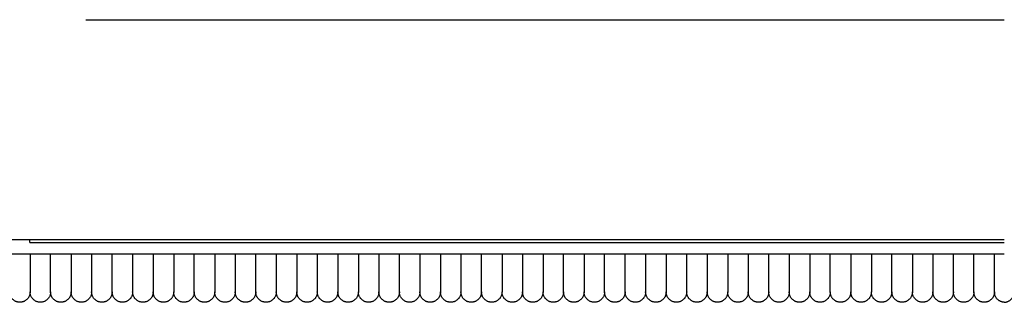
# Model space of a CAD drawing. Header units: millimetres. Extents: x -31695 to -19845, y -5614 to 7253.
# Tile 379 of 432: x -22359 to -22191, y 4878 to 4926. Entities that reach past the tile are written whole.
import ezdxf

# ---------------------------------------------------------------- set-up
doc = ezdxf.new("R2010")
doc.units = ezdxf.units.MM
doc.layers.add('2d', color=7, linetype='Continuous', true_color=0x000000)

msp = doc.modelspace()

# ---------------------------------------------------------------- linework, layer by layer
at = {"layer": '2d', "linetype": 'Continuous', "lineweight": -3}
msp.add_lwpolyline([(-22347.45, 4926.39), (-22190.8, 4926.39)], dxfattribs=at)
for points, knots in [([(-22357.02, 4888.88), (-22362, 4888.88), (-22366.97, 4888.88), (-22371.94, 4888.9), (-22376.86, 4888.92), (-22381.78, 4888.96), (-22386.69, 4889.04), (-22391.45, 4889.11), (-22396.26, 4889.23), (-22401.01, 4889.41), (-22403.32, 4889.49), (-22405.63, 4889.59), (-22407.94, 4889.71), (-22409.99, 4889.82), (-22412.03, 4889.94), (-22414.08, 4890.08), (-22414.27, 4890.09), (-22414.47, 4890.1), (-22414.66, 4890.12), (-22416.83, 4890.27), (-22419, 4890.44), (-22421.16, 4890.64), (-22423.23, 4890.82), (-22425.32, 4891.04), (-22427.39, 4891.28), (-22429.37, 4891.52), (-22431.35, 4891.78), (-22433.33, 4892.07), (-22435.2, 4892.35), (-22437.08, 4892.67), (-22438.94, 4893.02), (-22440.69, 4893.35), (-22442.45, 4893.72), (-22444.19, 4894.14), (-22445.82, 4894.53), (-22447.45, 4894.96), (-22449.05, 4895.44), (-22450.55, 4895.89), (-22452.04, 4896.38), (-22453.49, 4896.93), (-22454.7, 4897.39), (-22455.9, 4897.89), (-22457.07, 4898.45)], [0, 0, 0, 0, 14.924565, 14.924565, 14.924565, 29.672437, 29.672437, 29.672437, 43.999611, 43.999611, 43.999611, 50.930384, 50.930384, 50.930384, 57.081096, 57.081096, 57.081096, 57.667221, 57.667221, 57.667221, 64.182183, 64.182183, 64.182183, 70.447718, 70.447718, 70.447718, 76.438493, 76.438493, 76.438493, 82.13082, 82.13082, 82.13082, 87.503672, 87.503672, 87.503672, 92.539512, 92.539512, 92.539512, 97.226654, 97.226654, 97.226654, 101.113039, 101.113039, 101.113039, 101.113039]), ([(-22357.02, 4886.44), (-22362, 4886.44), (-22366.98, 4886.44), (-22371.95, 4886.46), (-22376.88, 4886.48), (-22381.8, 4886.52), (-22386.73, 4886.59), (-22391.52, 4886.67), (-22396.31, 4886.78), (-22401.1, 4886.95), (-22403.42, 4887.03), (-22405.74, 4887.13), (-22408.06, 4887.25), (-22410.31, 4887.36), (-22412.57, 4887.49), (-22414.82, 4887.65), (-22417.01, 4887.79), (-22419.19, 4887.96), (-22421.37, 4888.16), (-22422.82, 4888.29), (-22424.25, 4888.43), (-22425.67, 4888.58), (-22426.35, 4888.65), (-22427.01, 4888.72), (-22427.66, 4888.8), (-22429.67, 4889.03), (-22431.68, 4889.29), (-22433.68, 4889.58), (-22435.58, 4889.86), (-22437.49, 4890.17), (-22439.38, 4890.52), (-22441.18, 4890.86), (-22442.97, 4891.23), (-22444.75, 4891.64), (-22446.43, 4892.03), (-22448.1, 4892.47), (-22449.76, 4892.95), (-22451.31, 4893.41), (-22452.85, 4893.91), (-22454.37, 4894.47), (-22455.79, 4895), (-22457.19, 4895.58), (-22458.57, 4896.23)], [0, 0, 0, 0, 14.933409, 14.933409, 14.933409, 29.708579, 29.708579, 29.708579, 44.084268, 44.084268, 44.084268, 51.048824, 51.048824, 51.048824, 57.827144, 57.827144, 57.827144, 64.39262, 64.39262, 64.39262, 68.718814, 68.718814, 68.718814, 70.719439, 70.719439, 70.719439, 76.784951, 76.784951, 76.784951, 82.56863, 82.56863, 82.56863, 88.053868, 88.053868, 88.053868, 93.229088, 93.229088, 93.229088, 98.090643, 98.090643, 98.090643, 102.64402, 102.64402, 102.64402, 102.64402]), ([(-22190.8, 4886.44), (-22204.25, 4886.44), (-22217.7, 4886.44), (-22231.15, 4886.44), (-22238.16, 4886.44), (-22245.16, 4886.44), (-22252.16, 4886.44), (-22259.17, 4886.44), (-22266.17, 4886.44), (-22273.17, 4886.44), (-22280.17, 4886.44), (-22287.17, 4886.44), (-22294.16, 4886.44), (-22301.16, 4886.44), (-22308.15, 4886.44), (-22315.14, 4886.44), (-22318.64, 4886.44), (-22322.13, 4886.44), (-22325.62, 4886.44), (-22329.12, 4886.44), (-22332.61, 4886.44), (-22336.1, 4886.44), (-22339.59, 4886.44), (-22343.09, 4886.44), (-22346.58, 4886.44), (-22350.06, 4886.44), (-22353.54, 4886.44), (-22357.02, 4886.44)], [1.691816, 1.691816, 1.691816, 1.691816, 42.044224, 42.044224, 42.044224, 63.057612, 63.057612, 63.057612, 84.062279, 84.062279, 84.062279, 105.056473, 105.056473, 105.056473, 126.034685, 126.034685, 126.034685, 136.517382, 136.517382, 136.517382, 146.993304, 146.993304, 146.993304, 157.473917, 157.473917, 157.473917, 167.912632, 167.912632, 167.912632, 167.912632])]:
    msp.add_open_spline(points, degree=3, knots=knots, dxfattribs=at)
for points, degree in [([(-22356.53, 4888.88), (-22356.7, 4888.88), (-22356.86, 4888.88), (-22357.02, 4888.88)], 3), ([(-22357.02, 4888.44), (-22273.91, 4888.44), (-22190.8, 4888.44)], 2), ([(-22190.8, 4888.88), (-22273.67, 4888.88), (-22356.53, 4888.88)], 2)]:
    msp.add_open_spline(points, degree=degree, dxfattribs=at)
for points, weights in [([(-22357.02, 4888.44), (-22357.02, 4888.66), (-22357.02, 4888.88)], [1, 0.956146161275, 0.925424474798]), ([(-22357.02, 4888.44), (-22357.02, 4888.44), (-22357.02, 4888.44)], [0.999794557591, 0.999897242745, 1]), ([(-22190.8, 4878.25), (-22192.48, 4878.31), (-22192.48, 4880)], [0.984118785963, 0.715275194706, 1]), ([(-22190.8, 4878.25), (-22189.12, 4878.31), (-22189.12, 4880)], [0.984118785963, 0.715275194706, 1])]:
    msp.add_rational_spline(points, weights, degree=2, dxfattribs=at)
for points, weights, knots in [([(-22356.98, 4886.44), (-22356.98, 4885.46), (-22356.98, 4884.61), (-22356.98, 4880), (-22356.98, 4880)], [0.858605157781, 0.853553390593, 0.853553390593, 0.853553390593, 0.99988568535], [36.720745, 36.720745, 36.720745, 39.144016, 39.144016, 52.186204, 52.186204, 52.186204]), ([(-22353.48, 4880), (-22353.48, 4880), (-22353.48, 4884.61), (-22353.48, 4885.46), (-22353.48, 4886.44)], [0.99988568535, 0.853553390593, 0.853553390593, 0.853553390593, 0.858605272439], [0.005093, 0.005093, 0.005093, 13.047281, 13.047281, 15.47058, 15.47058, 15.47058]), ([(-22349.98, 4886.44), (-22349.98, 4885.46), (-22349.98, 4884.61), (-22349.98, 4880), (-22349.98, 4880)], [0.858605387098, 0.853553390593, 0.853553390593, 0.853553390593, 0.99988568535], [36.72069, 36.72069, 36.72069, 39.144016, 39.144016, 52.186204, 52.186204, 52.186204]), ([(-22346.48, 4886.44), (-22346.48, 4885.46), (-22346.48, 4884.61), (-22346.48, 4880), (-22346.48, 4880)], [0.858608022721, 0.853553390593, 0.853553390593, 0.853553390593, 0.99988568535], [36.720058, 36.720058, 36.720058, 39.144016, 39.144016, 52.186204, 52.186204, 52.186204]), ([(-22342.98, 4880), (-22342.98, 4880), (-22342.98, 4884.61), (-22342.98, 4885.46), (-22342.98, 4886.44)], [0.99988568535, 0.853553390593, 0.853553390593, 0.853553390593, 0.85860548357], [0.005093, 0.005093, 0.005093, 13.047281, 13.047281, 15.47063, 15.47063, 15.47063]), ([(-22339.48, 4886.44), (-22339.48, 4885.46), (-22339.48, 4884.61), (-22339.48, 4880), (-22339.48, 4880)], [0.858607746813, 0.853553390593, 0.853553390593, 0.853553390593, 0.99988568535], [36.720124, 36.720124, 36.720124, 39.144016, 39.144016, 52.186204, 52.186204, 52.186204]), ([(-22335.98, 4886.44), (-22335.98, 4885.46), (-22335.98, 4884.61), (-22335.98, 4880), (-22335.98, 4880)], [0.858605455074, 0.853553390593, 0.853553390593, 0.853553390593, 0.99988568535], [36.720674, 36.720674, 36.720674, 39.144016, 39.144016, 52.186204, 52.186204, 52.186204]), ([(-22332.48, 4886.44), (-22332.48, 4885.46), (-22332.48, 4884.61), (-22332.48, 4880), (-22332.48, 4880)], [0.858605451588, 0.853553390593, 0.853553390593, 0.853553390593, 0.99988568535], [36.720675, 36.720675, 36.720675, 39.144016, 39.144016, 52.186204, 52.186204, 52.186204]), ([(-22328.98, 4880), (-22328.98, 4880), (-22328.98, 4884.61), (-22328.98, 4885.46), (-22328.98, 4886.44)], [0.99988568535, 0.853553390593, 0.853553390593, 0.853553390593, 0.858605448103], [0.005093, 0.005093, 0.005093, 13.047281, 13.047281, 15.470622, 15.470622, 15.470622]), ([(-22325.48, 4886.44), (-22325.48, 4885.46), (-22325.48, 4884.61), (-22325.48, 4880), (-22325.48, 4880)], [0.858605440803, 0.853553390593, 0.853553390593, 0.853553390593, 0.99988568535], [36.720677, 36.720677, 36.720677, 39.144016, 39.144016, 52.186204, 52.186204, 52.186204]), ([(-22321.98, 4886.44), (-22321.98, 4885.46), (-22321.98, 4884.61), (-22321.98, 4880), (-22321.98, 4880)], [0.858605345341, 0.853553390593, 0.853553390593, 0.853553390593, 0.99988568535], [36.7207, 36.7207, 36.7207, 39.144016, 39.144016, 52.186204, 52.186204, 52.186204]), ([(-22318.48, 4880), (-22318.48, 4880), (-22318.48, 4884.61), (-22318.48, 4885.46), (-22318.48, 4886.44)], [0.99988568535, 0.853553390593, 0.853553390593, 0.853553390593, 0.858605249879], [0.005093, 0.005093, 0.005093, 13.047281, 13.047281, 15.470574, 15.470574, 15.470574]), ([(-22314.98, 4886.44), (-22314.98, 4885.46), (-22314.98, 4884.61), (-22314.98, 4880), (-22314.98, 4880)], [0.858605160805, 0.853553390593, 0.853553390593, 0.853553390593, 0.99988568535], [36.720745, 36.720745, 36.720745, 39.144016, 39.144016, 52.186204, 52.186204, 52.186204]), ([(-22311.48, 4886.44), (-22311.48, 4885.46), (-22311.48, 4884.61), (-22311.48, 4880), (-22311.48, 4880)], [0.858605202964, 0.853553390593, 0.853553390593, 0.853553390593, 0.99988568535], [36.720734, 36.720734, 36.720734, 39.144016, 39.144016, 52.186204, 52.186204, 52.186204]), ([(-22307.98, 4886.44), (-22307.98, 4885.46), (-22307.98, 4884.61), (-22307.98, 4880), (-22307.98, 4880)], [0.858605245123, 0.853553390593, 0.853553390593, 0.853553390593, 0.99988568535], [36.720724, 36.720724, 36.720724, 39.144016, 39.144016, 52.186204, 52.186204, 52.186204]), ([(-22304.48, 4886.44), (-22304.48, 4885.46), (-22304.48, 4884.61), (-22304.48, 4880), (-22304.48, 4880)], [0.858605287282, 0.853553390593, 0.853553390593, 0.853553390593, 0.99988568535], [36.720714, 36.720714, 36.720714, 39.144016, 39.144016, 52.186204, 52.186204, 52.186204]), ([(-22300.98, 4886.44), (-22300.98, 4885.46), (-22300.98, 4884.61), (-22300.98, 4880), (-22300.98, 4880)], [0.858605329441, 0.853553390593, 0.853553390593, 0.853553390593, 0.99988568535], [36.720704, 36.720704, 36.720704, 39.144016, 39.144016, 52.186204, 52.186204, 52.186204]), ([(-22297.48, 4886.44), (-22297.48, 4885.46), (-22297.48, 4884.61), (-22297.48, 4880), (-22297.48, 4880)], [0.8586053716, 0.853553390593, 0.853553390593, 0.853553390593, 0.99988568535], [36.720694, 36.720694, 36.720694, 39.144016, 39.144016, 52.186204, 52.186204, 52.186204]), ([(-22293.98, 4880), (-22293.98, 4880), (-22293.98, 4884.61), (-22293.98, 4885.46), (-22293.98, 4886.44)], [0.99988568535, 0.853553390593, 0.853553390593, 0.853553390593, 0.858605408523], [0.005093, 0.005093, 0.005093, 13.047281, 13.047281, 15.470612, 15.470612, 15.470612]), ([(-22290.48, 4886.44), (-22290.48, 4885.46), (-22290.48, 4884.61), (-22290.48, 4880), (-22290.48, 4880)], [0.858605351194, 0.853553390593, 0.853553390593, 0.853553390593, 0.99988568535], [36.720699, 36.720699, 36.720699, 39.144016, 39.144016, 52.186204, 52.186204, 52.186204]), ([(-22286.98, 4886.44), (-22286.98, 4885.46), (-22286.98, 4884.61), (-22286.98, 4880), (-22286.98, 4880)], [0.858605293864, 0.853553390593, 0.853553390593, 0.853553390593, 0.99988568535], [36.720713, 36.720713, 36.720713, 39.144016, 39.144016, 52.186204, 52.186204, 52.186204]), ([(-22283.48, 4886.44), (-22283.48, 4885.46), (-22283.48, 4884.61), (-22283.48, 4880), (-22283.48, 4880)], [0.858605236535, 0.853553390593, 0.853553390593, 0.853553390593, 0.99988568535], [36.720726, 36.720726, 36.720726, 39.144016, 39.144016, 52.186204, 52.186204, 52.186204]), ([(-22279.98, 4880), (-22279.98, 4880), (-22279.98, 4884.61), (-22279.98, 4885.46), (-22279.98, 4886.44)], [0.99988568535, 0.853553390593, 0.853553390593, 0.853553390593, 0.858605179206], [0.005093, 0.005093, 0.005093, 13.047281, 13.047281, 15.470557, 15.470557, 15.470557]), ([(-22276.48, 4886.44), (-22276.48, 4885.46), (-22276.48, 4884.61), (-22276.48, 4880), (-22276.48, 4880)], [0.858605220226, 0.853553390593, 0.853553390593, 0.853553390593, 0.99988568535], [36.72073, 36.72073, 36.72073, 39.144016, 39.144016, 52.186204, 52.186204, 52.186204]), ([(-22272.98, 4886.44), (-22272.98, 4885.46), (-22272.98, 4884.61), (-22272.98, 4880), (-22272.98, 4880)], [0.858605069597, 0.853553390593, 0.853553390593, 0.853553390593, 0.99988568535], [36.720766, 36.720766, 36.720766, 39.144016, 39.144016, 52.186204, 52.186204, 52.186204]), ([(-22269.48, 4886.44), (-22269.48, 4885.46), (-22269.48, 4884.61), (-22269.48, 4880), (-22269.48, 4880)], [0.858605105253, 0.853553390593, 0.853553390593, 0.853553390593, 0.99988568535], [36.720758, 36.720758, 36.720758, 39.144016, 39.144016, 52.186204, 52.186204, 52.186204]), ([(-22265.98, 4880), (-22265.98, 4880), (-22265.98, 4884.61), (-22265.98, 4885.46), (-22265.98, 4886.44)], [0.99988568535, 0.853553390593, 0.853553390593, 0.853553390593, 0.858607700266], [0.005093, 0.005093, 0.005093, 13.047281, 13.047281, 15.471162, 15.471162, 15.471162]), ([(-22262.48, 4886.44), (-22262.48, 4885.46), (-22262.48, 4884.61), (-22262.48, 4880), (-22262.48, 4880)], [0.858605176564, 0.853553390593, 0.853553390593, 0.853553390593, 0.99988568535], [36.720741, 36.720741, 36.720741, 39.144016, 39.144016, 52.186204, 52.186204, 52.186204]), ([(-22258.98, 4880), (-22258.98, 4880), (-22258.98, 4884.61), (-22258.98, 4885.46), (-22258.98, 4886.44)], [0.99988568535, 0.853553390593, 0.853553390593, 0.853553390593, 0.85860747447], [0.005093, 0.005093, 0.005093, 13.047281, 13.047281, 15.471108, 15.471108, 15.471108]), ([(-22255.48, 4880), (-22255.48, 4880), (-22255.48, 4884.61), (-22255.48, 4885.46), (-22255.48, 4886.44)], [0.99988568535, 0.853553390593, 0.853553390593, 0.853553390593, 0.858605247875], [0.005093, 0.005093, 0.005093, 13.047281, 13.047281, 15.470574, 15.470574, 15.470574]), ([(-22251.98, 4886.44), (-22251.98, 4885.46), (-22251.98, 4884.61), (-22251.98, 4880), (-22251.98, 4880)], [0.858607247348, 0.853553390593, 0.853553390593, 0.853553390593, 0.99988568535], [36.720244, 36.720244, 36.720244, 39.144016, 39.144016, 52.186204, 52.186204, 52.186204]), ([(-22248.48, 4886.44), (-22248.48, 4885.46), (-22248.48, 4884.61), (-22248.48, 4880), (-22248.48, 4880)], [0.858605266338, 0.853553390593, 0.853553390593, 0.853553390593, 0.99988568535], [36.720719, 36.720719, 36.720719, 39.144016, 39.144016, 52.186204, 52.186204, 52.186204]), ([(-22244.98, 4880), (-22244.98, 4880), (-22244.98, 4884.61), (-22244.98, 4885.46), (-22244.98, 4886.44)], [0.99988568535, 0.853553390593, 0.853553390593, 0.853553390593, 0.85860697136], [0.005093, 0.005093, 0.005093, 13.047281, 13.047281, 15.470987, 15.470987, 15.470987]), ([(-22241.48, 4886.44), (-22241.48, 4885.46), (-22241.48, 4884.61), (-22241.48, 4880), (-22241.48, 4880)], [0.858605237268, 0.853553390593, 0.853553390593, 0.853553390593, 0.99988568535], [36.720726, 36.720726, 36.720726, 39.144016, 39.144016, 52.186204, 52.186204, 52.186204]), ([(-22237.98, 4886.44), (-22237.98, 4885.46), (-22237.98, 4884.61), (-22237.98, 4880), (-22237.98, 4880)], [0.858606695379, 0.853553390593, 0.853553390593, 0.853553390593, 0.99988568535], [36.720376, 36.720376, 36.720376, 39.144016, 39.144016, 52.186204, 52.186204, 52.186204]), ([(-22234.48, 4886.44), (-22234.48, 4885.46), (-22234.48, 4884.61), (-22234.48, 4880), (-22234.48, 4880)], [0.858605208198, 0.853553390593, 0.853553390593, 0.853553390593, 0.99988568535], [36.720733, 36.720733, 36.720733, 39.144016, 39.144016, 52.186204, 52.186204, 52.186204]), ([(-22230.98, 4880), (-22230.98, 4880), (-22230.98, 4884.61), (-22230.98, 4885.46), (-22230.98, 4886.44)], [0.99988568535, 0.853553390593, 0.853553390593, 0.853553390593, 0.858606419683], [0.005093, 0.005093, 0.005093, 13.047281, 13.047281, 15.470855, 15.470855, 15.470855]), ([(-22227.48, 4886.44), (-22227.48, 4885.46), (-22227.48, 4884.61), (-22227.48, 4880), (-22227.48, 4880)], [0.858605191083, 0.853553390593, 0.853553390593, 0.853553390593, 0.99988568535], [36.720737, 36.720737, 36.720737, 39.144016, 39.144016, 52.186204, 52.186204, 52.186204]), ([(-22223.98, 4886.44), (-22223.98, 4885.46), (-22223.98, 4884.61), (-22223.98, 4880), (-22223.98, 4880)], [0.858606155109, 0.853553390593, 0.853553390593, 0.853553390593, 0.99988568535], [36.720506, 36.720506, 36.720506, 39.144016, 39.144016, 52.186204, 52.186204, 52.186204]), ([(-22220.48, 4880), (-22220.48, 4880), (-22220.48, 4884.61), (-22220.48, 4885.46), (-22220.48, 4886.44)], [0.99988568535, 0.853553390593, 0.853553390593, 0.853553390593, 0.858605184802], [0.005093, 0.005093, 0.005093, 13.047281, 13.047281, 15.470559, 15.470559, 15.470559]), ([(-22216.98, 4886.44), (-22216.98, 4885.46), (-22216.98, 4884.61), (-22216.98, 4880), (-22216.98, 4880)], [0.858605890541, 0.853553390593, 0.853553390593, 0.853553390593, 0.99988568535], [36.720569, 36.720569, 36.720569, 39.144016, 39.144016, 52.186204, 52.186204, 52.186204]), ([(-22213.48, 4886.44), (-22213.48, 4885.46), (-22213.48, 4884.61), (-22213.48, 4880), (-22213.48, 4880)], [0.858605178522, 0.853553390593, 0.853553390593, 0.853553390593, 0.99988568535], [36.72074, 36.72074, 36.72074, 39.144016, 39.144016, 52.186204, 52.186204, 52.186204]), ([(-22209.98, 4880), (-22209.98, 4880), (-22209.98, 4884.61), (-22209.98, 4885.46), (-22209.98, 4886.44)], [0.99988568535, 0.853553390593, 0.853553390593, 0.853553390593, 0.858605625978], [0.005093, 0.005093, 0.005093, 13.047281, 13.047281, 15.470664, 15.470664, 15.470664]), ([(-22206.48, 4886.44), (-22206.48, 4885.46), (-22206.48, 4884.61), (-22206.48, 4880), (-22206.48, 4880)], [0.858605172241, 0.853553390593, 0.853553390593, 0.853553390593, 0.99988568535], [36.720742, 36.720742, 36.720742, 39.144016, 39.144016, 52.186204, 52.186204, 52.186204]), ([(-22202.98, 4886.44), (-22202.98, 4885.46), (-22202.98, 4884.61), (-22202.98, 4880), (-22202.98, 4880)], [0.85860536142, 0.853553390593, 0.853553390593, 0.853553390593, 0.99988568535], [36.720696, 36.720696, 36.720696, 39.144016, 39.144016, 52.186204, 52.186204, 52.186204]), ([(-22199.48, 4880), (-22199.48, 4880), (-22199.48, 4884.61), (-22199.48, 4885.46), (-22199.48, 4886.44)], [0.99988568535, 0.853553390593, 0.853553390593, 0.853553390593, 0.85860516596], [0.005093, 0.005093, 0.005093, 13.047281, 13.047281, 15.470554, 15.470554, 15.470554]), ([(-22195.98, 4880), (-22195.98, 4880), (-22195.98, 4884.61), (-22195.98, 4885.46), (-22195.98, 4886.44)], [0.99988568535, 0.853553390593, 0.853553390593, 0.853553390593, 0.85860516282], [0.005093, 0.005093, 0.005093, 13.047281, 13.047281, 15.470553, 15.470553, 15.470553]), ([(-22192.48, 4880), (-22192.48, 4880), (-22192.48, 4884.61), (-22192.48, 4885.46), (-22192.48, 4886.44)], [0.99988568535, 0.853553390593, 0.853553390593, 0.853553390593, 0.85860515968], [0.005093, 0.005093, 0.005093, 13.047281, 13.047281, 15.470552, 15.470552, 15.470552]), ([(-22356.98, 4880), (-22356.98, 4878.25), (-22358.73, 4878.25), (-22360.48, 4878.25), (-22360.48, 4880)], [1, 0.707106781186, 1, 0.707106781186, 1], [0.5497787, 0.5497787, 0.5497787, 0.8246681, 0.8246681, 1.0995574, 1.0995574, 1.0995574]), ([(-22353.48, 4880), (-22353.48, 4878.25), (-22355.23, 4878.25), (-22356.98, 4878.25), (-22356.98, 4880)], [1, 0.707106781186, 1, 0.707106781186, 1], [0.5497787, 0.5497787, 0.5497787, 0.8246681, 0.8246681, 1.0995574, 1.0995574, 1.0995574]), ([(-22349.98, 4880), (-22349.98, 4878.25), (-22351.73, 4878.25), (-22353.48, 4878.25), (-22353.48, 4880)], [1, 0.707106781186, 1, 0.707106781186, 1], [0.5497787, 0.5497787, 0.5497787, 0.8246681, 0.8246681, 1.0995574, 1.0995574, 1.0995574]), ([(-22346.48, 4880), (-22346.48, 4878.25), (-22348.23, 4878.25), (-22349.98, 4878.25), (-22349.98, 4880)], [1, 0.707106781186, 1, 0.707106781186, 1], [0.5497787, 0.5497787, 0.5497787, 0.8246681, 0.8246681, 1.0995574, 1.0995574, 1.0995574]), ([(-22342.98, 4880), (-22342.98, 4878.25), (-22344.73, 4878.25), (-22346.48, 4878.25), (-22346.48, 4880)], [1, 0.707106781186, 1, 0.707106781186, 1], [0.5497787, 0.5497787, 0.5497787, 0.8246681, 0.8246681, 1.0995574, 1.0995574, 1.0995574]), ([(-22339.48, 4880), (-22339.48, 4878.25), (-22341.23, 4878.25), (-22342.98, 4878.25), (-22342.98, 4880)], [1, 0.707106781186, 1, 0.707106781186, 1], [0.5497787, 0.5497787, 0.5497787, 0.8246681, 0.8246681, 1.0995574, 1.0995574, 1.0995574]), ([(-22335.98, 4880), (-22335.98, 4878.25), (-22337.73, 4878.25), (-22339.48, 4878.25), (-22339.48, 4880)], [1, 0.707106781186, 1, 0.707106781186, 1], [0.5497787, 0.5497787, 0.5497787, 0.8246681, 0.8246681, 1.0995574, 1.0995574, 1.0995574]), ([(-22332.48, 4880), (-22332.48, 4878.25), (-22334.23, 4878.25), (-22335.98, 4878.25), (-22335.98, 4880)], [1, 0.707106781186, 1, 0.707106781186, 1], [0.5497787, 0.5497787, 0.5497787, 0.8246681, 0.8246681, 1.0995574, 1.0995574, 1.0995574]), ([(-22328.98, 4880), (-22328.98, 4878.25), (-22330.73, 4878.25), (-22332.48, 4878.25), (-22332.48, 4880)], [1, 0.707106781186, 1, 0.707106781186, 1], [0.5497787, 0.5497787, 0.5497787, 0.8246681, 0.8246681, 1.0995574, 1.0995574, 1.0995574]), ([(-22325.48, 4880), (-22325.48, 4878.25), (-22327.23, 4878.25), (-22328.98, 4878.25), (-22328.98, 4880)], [1, 0.707106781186, 1, 0.707106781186, 1], [0.5497787, 0.5497787, 0.5497787, 0.8246681, 0.8246681, 1.0995574, 1.0995574, 1.0995574]), ([(-22321.98, 4880), (-22321.98, 4878.25), (-22323.73, 4878.25), (-22325.48, 4878.25), (-22325.48, 4880)], [1, 0.707106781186, 1, 0.707106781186, 1], [0.5497787, 0.5497787, 0.5497787, 0.8246681, 0.8246681, 1.0995574, 1.0995574, 1.0995574]), ([(-22318.48, 4880), (-22318.48, 4878.25), (-22320.23, 4878.25), (-22321.98, 4878.25), (-22321.98, 4880)], [1, 0.707106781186, 1, 0.707106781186, 1], [0.5497787, 0.5497787, 0.5497787, 0.8246681, 0.8246681, 1.0995574, 1.0995574, 1.0995574]), ([(-22314.98, 4880), (-22314.98, 4878.25), (-22316.73, 4878.25), (-22318.48, 4878.25), (-22318.48, 4880)], [1, 0.707106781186, 1, 0.707106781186, 1], [0.5497787, 0.5497787, 0.5497787, 0.8246681, 0.8246681, 1.0995574, 1.0995574, 1.0995574]), ([(-22311.48, 4880), (-22311.48, 4878.25), (-22313.23, 4878.25), (-22314.98, 4878.25), (-22314.98, 4880)], [1, 0.707106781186, 1, 0.707106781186, 1], [0.5497787, 0.5497787, 0.5497787, 0.8246681, 0.8246681, 1.0995574, 1.0995574, 1.0995574]), ([(-22307.98, 4880), (-22307.98, 4878.25), (-22309.73, 4878.25), (-22311.48, 4878.25), (-22311.48, 4880)], [1, 0.707106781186, 1, 0.707106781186, 1], [0.5497787, 0.5497787, 0.5497787, 0.8246681, 0.8246681, 1.0995574, 1.0995574, 1.0995574]), ([(-22304.48, 4880), (-22304.48, 4878.25), (-22306.23, 4878.25), (-22307.98, 4878.25), (-22307.98, 4880)], [1, 0.707106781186, 1, 0.707106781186, 1], [0.5497787, 0.5497787, 0.5497787, 0.8246681, 0.8246681, 1.0995574, 1.0995574, 1.0995574]), ([(-22300.98, 4880), (-22300.98, 4878.25), (-22302.73, 4878.25), (-22304.48, 4878.25), (-22304.48, 4880)], [1, 0.707106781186, 1, 0.707106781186, 1], [0.5497787, 0.5497787, 0.5497787, 0.8246681, 0.8246681, 1.0995574, 1.0995574, 1.0995574]), ([(-22297.48, 4880), (-22297.48, 4878.25), (-22299.23, 4878.25), (-22300.98, 4878.25), (-22300.98, 4880)], [1, 0.707106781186, 1, 0.707106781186, 1], [0.5497787, 0.5497787, 0.5497787, 0.8246681, 0.8246681, 1.0995574, 1.0995574, 1.0995574]), ([(-22293.98, 4880), (-22293.98, 4878.25), (-22295.73, 4878.25), (-22297.48, 4878.25), (-22297.48, 4880)], [1, 0.707106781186, 1, 0.707106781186, 1], [0.5497787, 0.5497787, 0.5497787, 0.8246681, 0.8246681, 1.0995574, 1.0995574, 1.0995574]), ([(-22290.48, 4880), (-22290.48, 4878.25), (-22292.23, 4878.25), (-22293.98, 4878.25), (-22293.98, 4880)], [1, 0.707106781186, 1, 0.707106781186, 1], [0.5497787, 0.5497787, 0.5497787, 0.8246681, 0.8246681, 1.0995574, 1.0995574, 1.0995574]), ([(-22286.98, 4880), (-22286.98, 4878.25), (-22288.73, 4878.25), (-22290.48, 4878.25), (-22290.48, 4880)], [1, 0.707106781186, 1, 0.707106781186, 1], [0.5497787, 0.5497787, 0.5497787, 0.8246681, 0.8246681, 1.0995574, 1.0995574, 1.0995574]), ([(-22283.48, 4880), (-22283.48, 4878.25), (-22285.23, 4878.25), (-22286.98, 4878.25), (-22286.98, 4880)], [1, 0.707106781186, 1, 0.707106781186, 1], [0.5497787, 0.5497787, 0.5497787, 0.8246681, 0.8246681, 1.0995574, 1.0995574, 1.0995574]), ([(-22279.98, 4880), (-22279.98, 4878.25), (-22281.73, 4878.25), (-22283.48, 4878.25), (-22283.48, 4880)], [1, 0.707106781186, 1, 0.707106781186, 1], [0.5497787, 0.5497787, 0.5497787, 0.8246681, 0.8246681, 1.0995574, 1.0995574, 1.0995574]), ([(-22276.48, 4880), (-22276.48, 4878.25), (-22278.23, 4878.25), (-22279.98, 4878.25), (-22279.98, 4880)], [1, 0.707106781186, 1, 0.707106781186, 1], [0.5497787, 0.5497787, 0.5497787, 0.8246681, 0.8246681, 1.0995574, 1.0995574, 1.0995574]), ([(-22272.98, 4880), (-22272.98, 4878.25), (-22274.73, 4878.25), (-22276.48, 4878.25), (-22276.48, 4880)], [1, 0.707106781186, 1, 0.707106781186, 1], [0.5497787, 0.5497787, 0.5497787, 0.8246681, 0.8246681, 1.0995574, 1.0995574, 1.0995574]), ([(-22269.48, 4880), (-22269.48, 4878.25), (-22271.23, 4878.25), (-22272.98, 4878.25), (-22272.98, 4880)], [1, 0.707106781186, 1, 0.707106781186, 1], [0.5497787, 0.5497787, 0.5497787, 0.8246681, 0.8246681, 1.0995574, 1.0995574, 1.0995574]), ([(-22265.98, 4880), (-22265.98, 4878.25), (-22267.73, 4878.25), (-22269.48, 4878.25), (-22269.48, 4880)], [1, 0.707106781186, 1, 0.707106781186, 1], [0.5497787, 0.5497787, 0.5497787, 0.8246681, 0.8246681, 1.0995574, 1.0995574, 1.0995574]), ([(-22262.48, 4880), (-22262.48, 4878.25), (-22264.23, 4878.25), (-22265.98, 4878.25), (-22265.98, 4880)], [1, 0.707106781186, 1, 0.707106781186, 1], [0.5497787, 0.5497787, 0.5497787, 0.8246681, 0.8246681, 1.0995574, 1.0995574, 1.0995574]), ([(-22258.98, 4880), (-22258.98, 4878.25), (-22260.73, 4878.25), (-22262.48, 4878.25), (-22262.48, 4880)], [1, 0.707106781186, 1, 0.707106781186, 1], [0.5497787, 0.5497787, 0.5497787, 0.8246681, 0.8246681, 1.0995574, 1.0995574, 1.0995574]), ([(-22255.48, 4880), (-22255.48, 4878.25), (-22257.23, 4878.25), (-22258.98, 4878.25), (-22258.98, 4880)], [1, 0.707106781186, 1, 0.707106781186, 1], [0.5497787, 0.5497787, 0.5497787, 0.8246681, 0.8246681, 1.0995574, 1.0995574, 1.0995574]), ([(-22251.98, 4880), (-22251.98, 4878.25), (-22253.73, 4878.25), (-22255.48, 4878.25), (-22255.48, 4880)], [1, 0.707106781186, 1, 0.707106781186, 1], [0.5497787, 0.5497787, 0.5497787, 0.8246681, 0.8246681, 1.0995574, 1.0995574, 1.0995574]), ([(-22248.48, 4880), (-22248.48, 4878.25), (-22250.23, 4878.25), (-22251.98, 4878.25), (-22251.98, 4880)], [1, 0.707106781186, 1, 0.707106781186, 1], [0.5497787, 0.5497787, 0.5497787, 0.8246681, 0.8246681, 1.0995574, 1.0995574, 1.0995574]), ([(-22244.98, 4880), (-22244.98, 4878.25), (-22246.73, 4878.25), (-22248.48, 4878.25), (-22248.48, 4880)], [1, 0.707106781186, 1, 0.707106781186, 1], [0.5497787, 0.5497787, 0.5497787, 0.8246681, 0.8246681, 1.0995574, 1.0995574, 1.0995574]), ([(-22241.48, 4880), (-22241.48, 4878.25), (-22243.23, 4878.25), (-22244.98, 4878.25), (-22244.98, 4880)], [1, 0.707106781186, 1, 0.707106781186, 1], [0.5497787, 0.5497787, 0.5497787, 0.8246681, 0.8246681, 1.0995574, 1.0995574, 1.0995574]), ([(-22237.98, 4880), (-22237.98, 4878.25), (-22239.73, 4878.25), (-22241.48, 4878.25), (-22241.48, 4880)], [1, 0.707106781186, 1, 0.707106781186, 1], [0.5497787, 0.5497787, 0.5497787, 0.8246681, 0.8246681, 1.0995574, 1.0995574, 1.0995574]), ([(-22234.48, 4880), (-22234.48, 4878.25), (-22236.23, 4878.25), (-22237.98, 4878.25), (-22237.98, 4880)], [1, 0.707106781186, 1, 0.707106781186, 1], [0.5497787, 0.5497787, 0.5497787, 0.8246681, 0.8246681, 1.0995574, 1.0995574, 1.0995574]), ([(-22230.98, 4880), (-22230.98, 4878.25), (-22232.73, 4878.25), (-22234.48, 4878.25), (-22234.48, 4880)], [1, 0.707106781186, 1, 0.707106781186, 1], [0.5497787, 0.5497787, 0.5497787, 0.8246681, 0.8246681, 1.0995574, 1.0995574, 1.0995574]), ([(-22227.48, 4880), (-22227.48, 4878.25), (-22229.23, 4878.25), (-22230.98, 4878.25), (-22230.98, 4880)], [1, 0.707106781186, 1, 0.707106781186, 1], [0.5497787, 0.5497787, 0.5497787, 0.8246681, 0.8246681, 1.0995574, 1.0995574, 1.0995574]), ([(-22223.98, 4880), (-22223.98, 4878.25), (-22225.73, 4878.25), (-22227.48, 4878.25), (-22227.48, 4880)], [1, 0.707106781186, 1, 0.707106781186, 1], [0.5497787, 0.5497787, 0.5497787, 0.8246681, 0.8246681, 1.0995574, 1.0995574, 1.0995574]), ([(-22220.48, 4880), (-22220.48, 4878.25), (-22222.23, 4878.25), (-22223.98, 4878.25), (-22223.98, 4880)], [1, 0.707106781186, 1, 0.707106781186, 1], [0.5497787, 0.5497787, 0.5497787, 0.8246681, 0.8246681, 1.0995574, 1.0995574, 1.0995574]), ([(-22216.98, 4880), (-22216.98, 4878.25), (-22218.73, 4878.25), (-22220.48, 4878.25), (-22220.48, 4880)], [1, 0.707106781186, 1, 0.707106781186, 1], [0.5497787, 0.5497787, 0.5497787, 0.8246681, 0.8246681, 1.0995574, 1.0995574, 1.0995574]), ([(-22213.48, 4880), (-22213.48, 4878.25), (-22215.23, 4878.25), (-22216.98, 4878.25), (-22216.98, 4880)], [1, 0.707106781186, 1, 0.707106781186, 1], [0.5497787, 0.5497787, 0.5497787, 0.8246681, 0.8246681, 1.0995574, 1.0995574, 1.0995574]), ([(-22209.98, 4880), (-22209.98, 4878.25), (-22211.73, 4878.25), (-22213.48, 4878.25), (-22213.48, 4880)], [1, 0.707106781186, 1, 0.707106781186, 1], [0.5497787, 0.5497787, 0.5497787, 0.8246681, 0.8246681, 1.0995574, 1.0995574, 1.0995574]), ([(-22206.48, 4880), (-22206.48, 4878.25), (-22208.23, 4878.25), (-22209.98, 4878.25), (-22209.98, 4880)], [1, 0.707106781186, 1, 0.707106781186, 1], [0.5497787, 0.5497787, 0.5497787, 0.8246681, 0.8246681, 1.0995574, 1.0995574, 1.0995574]), ([(-22202.98, 4880), (-22202.98, 4878.25), (-22204.73, 4878.25), (-22206.48, 4878.25), (-22206.48, 4880)], [1, 0.707106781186, 1, 0.707106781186, 1], [0.5497787, 0.5497787, 0.5497787, 0.8246681, 0.8246681, 1.0995574, 1.0995574, 1.0995574]), ([(-22199.48, 4880), (-22199.48, 4878.25), (-22201.23, 4878.25), (-22202.98, 4878.25), (-22202.98, 4880)], [1, 0.707106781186, 1, 0.707106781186, 1], [0.5497787, 0.5497787, 0.5497787, 0.8246681, 0.8246681, 1.0995574, 1.0995574, 1.0995574]), ([(-22195.98, 4880), (-22195.98, 4878.25), (-22197.73, 4878.25), (-22199.48, 4878.25), (-22199.48, 4880)], [1, 0.707106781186, 1, 0.707106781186, 1], [0.5497787, 0.5497787, 0.5497787, 0.8246681, 0.8246681, 1.0995574, 1.0995574, 1.0995574]), ([(-22192.48, 4880), (-22192.48, 4878.25), (-22194.23, 4878.25), (-22195.98, 4878.25), (-22195.98, 4880)], [1, 0.707106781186, 1, 0.707106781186, 1], [0.5497787, 0.5497787, 0.5497787, 0.8246681, 0.8246681, 1.0995574, 1.0995574, 1.0995574])]:
    msp.add_rational_spline(points, weights, degree=2, knots=knots, dxfattribs=at)

doc.saveas('drawing.dxf')
